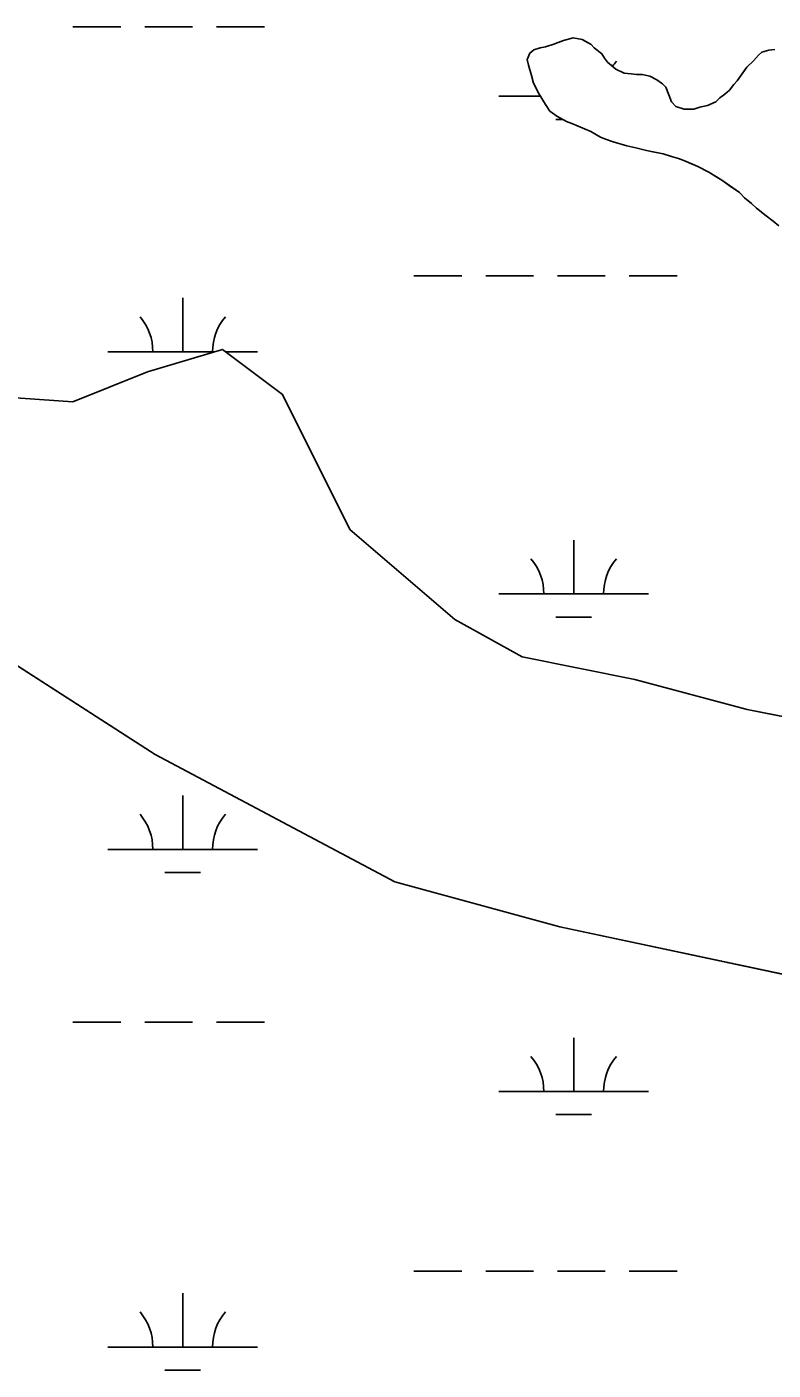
# Model space of a CAD drawing. Extents: x 3281947 to 3319794, y 715894 to 741249.
# Drawn here: x 3309437 to 3309936, y 735468 to 736366 of the extents above; entities that cross this region are included whole.
import ezdxf

# ---------------------------------------------------------------- set-up
doc = ezdxf.new("R2010")
doc.units = 0
for name, color, linetype in [('V-SITE-VEGE', 7, 'Continuous'), ('V-TOPO-SHOR', 7, 'Continuous'), ('V-WETL-SWMP', 7, 'Continuous')]:
    doc.layers.add(name, color=color, linetype=linetype)

msp = doc.modelspace()

# ---------------------------------------------------------------- linework, layer by layer
at = {"layer": 'V-SITE-VEGE'}
for p, q in [((3309784.1, 736352.43), (3309789.7, 736354.09)), ((3309789.7, 736354.09), (3309792.72, 736355.35)), ((3309792.72, 736355.35), (3309796.17, 736356.61)), ((3309796.17, 736356.61), (3309802.63, 736358.27)), ((3309802.63, 736358.27), (3309808.64, 736357.35)), ((3309808.64, 736357.35), (3309814.62, 736353.86)), ((3309814.62, 736353.86), (3309816.75, 736351.69)), ((3309771.99, 736343.95), (3309773.75, 736348.23)), ((3309772.81, 736340.08), (3309771.99, 736343.95)), ((3309773.75, 736348.23), (3309776.35, 736350.35)), ((3309776.35, 736350.35), (3309780.66, 736351.6)), ((3309780.66, 736351.6), (3309784.1, 736352.43)), ((3309816.75, 736351.69), (3309821.86, 736347.77)), ((3309821.86, 736347.77), (3309823.55, 736344.75)), ((3309823.55, 736344.75), (3309825.67, 736342.15)), ((3309923.2, 736342.94), (3309926.68, 736346.77)), ((3309926.68, 736346.77), (3309928.85, 736348.9)), ((3309928.85, 736348.9), (3309933.58, 736350.14)), ((3309933.58, 736350.14), (3309937.45, 736350.54)), ((3309774.89, 736333.18), (3309772.81, 736340.08)), ((3309825.67, 736342.15), (3309831.21, 736337.37)), ((3309831.21, 736337.37), (3309836.77, 736334.74)), ((3309836.77, 736334.74), (3309841.5, 736334.27)), ((3309912.34, 736329.72), (3309918.87, 736338.69)), ((3309918.87, 736338.69), (3309923.2, 736342.94)), ((3309776.13, 736328.02), (3309774.89, 736333.18)), ((3309779.93, 736320.68), (3309776.13, 736328.02)), ((3309841.5, 736334.27), (3309844.93, 736333.8)), ((3309844.93, 736333.8), (3309848.79, 736333.77)), ((3309848.79, 736333.77), (3309853.94, 736332.86)), ((3309853.94, 736332.86), (3309858.64, 736330.24)), ((3309858.64, 736330.24), (3309862.48, 736327.62)), ((3309862.48, 736327.62), (3309864.61, 736325.45)), ((3309907.12, 736323.33), (3309910.17, 736327.17)), ((3309910.17, 736327.17), (3309912.34, 736329.72)), ((3309784.16, 736313.76), (3309779.93, 736320.68)), ((3309864.61, 736325.45), (3309866.71, 736320.28)), ((3309866.71, 736320.28), (3309868.38, 736315.54)), ((3309898.03, 736315.68), (3309900.63, 736318.24)), ((3309900.63, 736318.24), (3309904.09, 736320.78)), ((3309904.09, 736320.78), (3309907.12, 736323.33)), ((3309787.13, 736309.44), (3309784.16, 736313.76)), ((3309791.82, 736305.96), (3309787.13, 736309.44)), ((3309868.38, 736315.54), (3309871.36, 736312.5)), ((3309871.36, 736312.5), (3309876.93, 736310.73)), ((3309876.93, 736310.73), (3309883.37, 736310.67)), ((3309883.37, 736310.67), (3309887.25, 736311.92)), ((3309887.25, 736311.92), (3309892.42, 736313.16)), ((3309892.42, 736313.16), (3309898.03, 736315.68)), ((3309798.23, 736302.46), (3309791.82, 736305.96)), ((3309801.66, 736301.14), (3309798.23, 736302.46)), ((3309814.49, 736295.86), (3309801.66, 736301.14)), ((3309820.9, 736291.93), (3309814.49, 736295.86)), ((3309824.33, 736290.61), (3309820.9, 736291.93)), ((3309829.46, 736288.84), (3309824.33, 736290.61)), ((3309838.46, 736286.18), (3309829.46, 736288.84)), ((3309844.46, 736284.83), (3309838.46, 736286.18)), ((3309851.75, 736283.05), (3309844.46, 736284.83)), ((3309862.9, 736280.79), (3309851.75, 736283.05)), ((3309868.46, 736279.02), (3309862.9, 736280.79)), ((3309873.18, 736277.69), (3309868.46, 736279.02)), ((3309876.6, 736276.36), (3309873.18, 736277.69)), ((3309886.02, 736272.41), (3309876.6, 736276.36)), ((3309893.28, 736268.47), (3309886.02, 736272.41)), ((3309902.68, 736262.8), (3309893.28, 736268.47)), ((3309913.77, 736254.96), (3309902.68, 736262.8)), ((3309917.18, 736251.49), (3309913.77, 736254.96)), ((3309921.87, 736247.58), (3309917.18, 736251.49)), ((3309925.27, 736244.54), (3309921.87, 736247.58)), ((3309931.67, 736239.32), (3309925.27, 736244.54)), ((3309936.36, 736235.84), (3309931.67, 736239.32)), ((3309940.2, 736232.8), (3309936.36, 736235.84)), ((3309518.12, 736135.06), (3309568.23, 736150.1)), ((3309568.23, 736150.1), (3309608.31, 736120.01)), ((3309468.02, 736115), (3309518.12, 736135.06)), ((3309397.88, 736120.01), (3309468.02, 736115)), ((3309608.31, 736120.01), (3309653.4, 736029.76)), ((3309653.4, 736029.76), (3309723.55, 735969.58)), ((3309523.13, 735879.33), (3309382.84, 735969.58)), ((3309723.55, 735969.58), (3309768.64, 735944.51)), ((3309768.64, 735944.51), (3309843.79, 735929.47)), ((3309843.79, 735929.47), (3309918.95, 735909.41)), ((3309918.95, 735909.41), (3309994.11, 735894.37)), ((3309683.46, 735794.08), (3309523.13, 735879.33)), ((3309793.69, 735764), (3309683.46, 735794.08)), ((3309959.03, 735728.9), (3309793.69, 735764))]:
    msp.add_line(p, q, dxfattribs=at)
at = {"layer": 'V-TOPO-SHOR'}
for p, q in [((3309518.12, 736135.06), (3309568.23, 736150.1)), ((3309568.23, 736150.1), (3309608.31, 736120.01)), ((3309468.02, 736115), (3309518.12, 736135.06)), ((3309397.88, 736120.01), (3309468.02, 736115)), ((3309608.31, 736120.01), (3309653.4, 736029.76)), ((3309653.4, 736029.76), (3309723.55, 735969.58)), ((3309523.13, 735879.33), (3309382.84, 735969.58)), ((3309723.55, 735969.58), (3309768.64, 735944.51)), ((3309768.64, 735944.51), (3309843.79, 735929.47)), ((3309843.79, 735929.47), (3309918.95, 735909.41)), ((3309918.95, 735909.41), (3309994.11, 735894.37)), ((3309683.46, 735794.08), (3309523.13, 735879.33)), ((3309793.69, 735764), (3309683.46, 735794.08)), ((3309959.03, 735728.9), (3309793.69, 735764))]:
    msp.add_line(p, q, dxfattribs=at)
for points in [[(3309900.63, 736318.24), (3309898.03, 736315.68), (3309892.42, 736313.16), (3309887.25, 736311.92), (3309883.37, 736310.67), (3309876.93, 736310.73), (3309871.36, 736312.5), (3309868.38, 736315.54), (3309866.71, 736320.28), (3309864.61, 736325.45), (3309862.48, 736327.62), (3309858.64, 736330.24), (3309853.94, 736332.86), (3309848.79, 736333.77), (3309844.93, 736333.8), (3309841.5, 736334.27), (3309836.77, 736334.74), (3309831.21, 736337.37), (3309825.67, 736342.15), (3309823.55, 736344.75), (3309821.86, 736347.77), (3309816.75, 736351.69), (3309814.62, 736353.86), (3309811.62, 736355.6), (3309808.64, 736357.35), (3309802.63, 736358.27), (3309796.17, 736356.61), (3309792.72, 736355.35), (3309789.7, 736354.09), (3309784.1, 736352.43), (3309780.66, 736351.6), (3309776.35, 736350.35), (3309773.75, 736348.23), (3309771.99, 736343.95), (3309772.81, 736340.08), (3309774.89, 736333.18), (3309776.13, 736328.02), (3309779.93, 736320.68), (3309784.16, 736313.76), (3309787.13, 736309.44), (3309791.82, 736305.96), (3309798.23, 736302.46), (3309801.66, 736301.14), (3309810.21, 736297.62), (3309814.49, 736295.86), (3309820.9, 736291.93), (3309824.33, 736290.61), (3309829.46, 736288.84), (3309838.46, 736286.18), (3309844.46, 736284.83), (3309851.75, 736283.05), (3309856.03, 736282.15), (3309862.9, 736280.79), (3309868.46, 736279.02), (3309873.18, 736277.69), (3309876.6, 736276.36), (3309881.73, 736274.17), (3309886.02, 736272.41), (3309893.28, 736268.47), (3309898.41, 736265.42), (3309902.68, 736262.8), (3309906.95, 736259.75), (3309913.77, 736254.96), (3309917.18, 736251.49), (3309921.87, 736247.58), (3309925.27, 736244.54), (3309931.67, 736239.32), (3309936.36, 736235.84), (3309940.2, 736232.8)], [(3309937.45, 736350.54), (3309933.58, 736350.14), (3309928.85, 736348.9), (3309926.68, 736346.77), (3309923.2, 736342.94), (3309918.87, 736338.69), (3309915.39, 736333.99), (3309912.34, 736329.72), (3309910.17, 736327.17), (3309907.12, 736323.33), (3309904.09, 736320.78), (3309900.63, 736318.24)]]:
    msp.add_lwpolyline(points, dxfattribs=at)
at = {"layer": 'V-WETL-SWMP'}
for p, q in [((3309468.16, 736365.71), (3309500.16, 736365.71)), ((3309516.16, 736365.71), (3309548.16, 736365.71)), ((3309564.16, 736365.71), (3309596.16, 736365.71)), ((3309753.01, 736319.28), (3309780.79, 736319.28)), ((3309791.01, 736303.85), (3309795.68, 736303.85)), ((3309696.16, 736199.21), (3309728.16, 736199.21)), ((3309744.16, 736199.21), (3309776.16, 736199.21)), ((3309792.16, 736199.21), (3309824.16, 736199.21)), ((3309840.16, 736199.21), (3309872.16, 736199.21)), ((3309541.57, 736148.47), (3309541.57, 736184.47)), ((3309491.57, 736148.47), (3309562.64, 736148.47)), ((3309570.42, 736148.47), (3309591.57, 736148.47)), ((3309803.01, 735986.61), (3309803.01, 736022.61)), ((3309753.01, 735986.61), (3309853.01, 735986.61)), ((3309791.01, 735971.17), (3309815.01, 735971.17)), ((3309541.57, 735815.79), (3309541.57, 735851.79)), ((3309491.57, 735815.79), (3309591.57, 735815.79)), ((3309529.57, 735800.36), (3309553.57, 735800.36)), ((3309468.16, 735700.36), (3309500.16, 735700.36)), ((3309516.16, 735700.36), (3309548.16, 735700.36)), ((3309564.16, 735700.36), (3309596.16, 735700.36)), ((3309803.01, 735653.93), (3309803.01, 735689.93)), ((3309753.01, 735653.93), (3309853.01, 735653.93)), ((3309791.01, 735638.5), (3309815.01, 735638.5)), ((3309696.16, 735533.86), (3309728.16, 735533.86)), ((3309744.16, 735533.86), (3309776.16, 735533.86)), ((3309792.16, 735533.86), (3309824.16, 735533.86)), ((3309840.16, 735533.86), (3309872.16, 735533.86)), ((3309541.57, 735483.12), (3309541.57, 735519.12)), ((3309491.57, 735483.12), (3309591.57, 735483.12)), ((3309529.57, 735467.69), (3309553.57, 735467.69))]:
    msp.add_line(p, q, dxfattribs=at)
for points in [[(3309937.45, 736350.54), (3309933.58, 736350.14), (3309928.85, 736348.9), (3309926.68, 736346.77), (3309923.2, 736342.94), (3309918.87, 736338.69), (3309912.34, 736329.72), (3309910.17, 736327.17), (3309907.12, 736323.33), (3309904.09, 736320.78), (3309900.63, 736318.24), (3309898.03, 736315.69), (3309892.42, 736313.16), (3309887.25, 736311.92), (3309883.37, 736310.67), (3309876.93, 736310.73), (3309871.36, 736312.5), (3309868.38, 736315.54), (3309866.71, 736320.28), (3309864.61, 736325.45), (3309862.48, 736327.62), (3309858.64, 736330.24), (3309853.94, 736332.86), (3309848.79, 736333.77), (3309844.93, 736333.8), (3309841.5, 736334.27), (3309836.77, 736334.74), (3309831.21, 736337.37), (3309825.67, 736342.15), (3309823.55, 736344.75), (3309821.86, 736347.77), (3309816.74, 736351.69), (3309814.62, 736353.86), (3309808.64, 736357.35), (3309802.63, 736358.27), (3309796.17, 736356.61), (3309792.72, 736355.35), (3309789.7, 736354.09), (3309784.1, 736352.43), (3309780.66, 736351.6), (3309776.35, 736350.35), (3309773.75, 736348.23), (3309771.99, 736343.95), (3309772.81, 736340.08), (3309774.9, 736333.18), (3309776.13, 736328.02), (3309779.93, 736320.68), (3309784.16, 736313.76), (3309787.13, 736309.44), (3309791.82, 736305.96), (3309798.23, 736302.46), (3309801.66, 736301.14), (3309814.49, 736295.86), (3309820.9, 736291.93), (3309824.32, 736290.61), (3309829.46, 736288.84), (3309838.46, 736286.18), (3309844.46, 736284.83), (3309851.75, 736283.05)], [(3309851.75, 736283.05), (3309862.9, 736280.79), (3309868.46, 736279.02), (3309873.18, 736277.69), (3309876.6, 736276.36), (3309886.01, 736272.41), (3309893.28, 736268.47), (3309902.68, 736262.8), (3309913.77, 736254.96), (3309917.18, 736251.49), (3309921.87, 736247.58), (3309925.27, 736244.54), (3309931.67, 736239.32), (3309936.36, 736235.84), (3309940.2, 736232.8)], [(3309994.1, 735894.37), (3309918.95, 735909.41), (3309843.79, 735929.47), (3309768.64, 735944.51), (3309723.55, 735969.58), (3309653.4, 736029.76), (3309608.31, 736120.01), (3309568.23, 736150.1), (3309518.12, 736135.06), (3309468.02, 736115), (3309397.88, 736120.01)], [(3309382.84, 735969.58), (3309523.13, 735879.33), (3309683.46, 735794.08), (3309793.69, 735764), (3309959.03, 735728.9)]]:
    msp.add_lwpolyline(points, dxfattribs=at)
for centre, start, end in [((3309858.25, 736319.76), 139.22818, 146.26021), ((3309486.33, 736148.94), 359.22818, 40.77184), ((3309596.81, 736148.94), 139.22818, 180.77184), ((3309747.76, 735987.08), 359.22818, 40.77184), ((3309858.25, 735987.08), 139.22818, 180.77184), ((3309486.33, 735816.27), 359.22818, 40.77184), ((3309596.81, 735816.27), 139.22818, 180.77184), ((3309747.76, 735654.41), 359.22818, 40.77184), ((3309858.25, 735654.41), 139.22818, 180.77184), ((3309486.33, 735483.59), 359.22818, 40.77184), ((3309596.81, 735483.59), 139.22818, 180.77184)]:
    msp.add_arc(centre, 35.25, start, end, dxfattribs=at)

doc.saveas('drawing.dxf')
